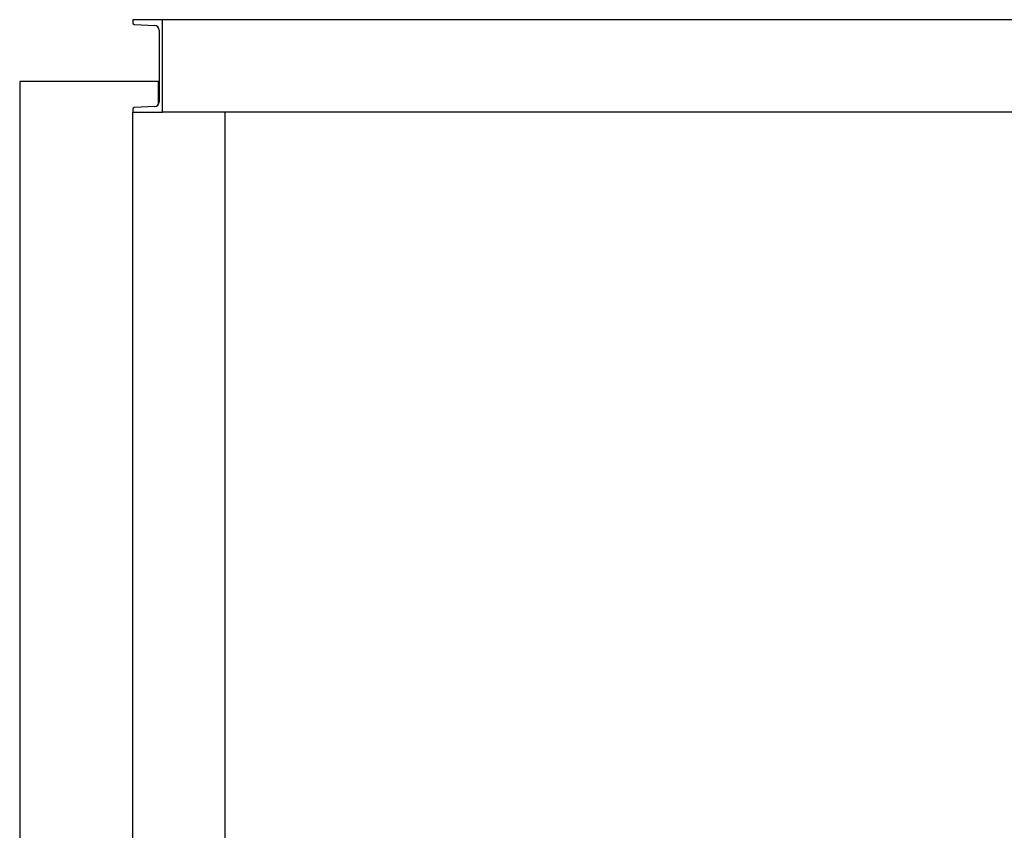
# Model space of a CAD drawing. Header units: inches. Extents: x 24 to 1128, y -69 to 748.
# Tile 569 of 656: x 900 to 964, y 391 to 444. Entities that reach past the tile are written whole.
import ezdxf

# ---------------------------------------------------------------- set-up
doc = ezdxf.new("R2010")
doc.units = ezdxf.units.IN
doc.header["$LTSCALE"] = 32
doc.header["$MEASUREMENT"] = 0
doc.layers.add('Visible (ANSI)', color=7, linetype='Continuous', lineweight=30)

msp = doc.modelspace()

# ---------------------------------------------------------------- linework, layer by layer
at = {"layer": 'Visible (ANSI)'}
for p, q in [((909.28453, 443.98367), (907.36453, 443.98367)), ((907.36453, 443.98367), (907.36453, 443.77662)), ((909.28453, 437.98367), (909.28453, 443.98367)), ((1030.03453, 443.98367), (909.28453, 443.98367)), ((907.45551, 443.68075), (908.79726, 443.61045)), ((909.08453, 443.30772), (909.08453, 438.65962)), ((909.03453, 439.98367), (900.03453, 439.98367)), ((900.03453, 439.98367), (900.03453, 363.98367)), ((909.03453, 439.98367), (909.08453, 439.98367)), ((909.03453, 438.49284), (909.03453, 439.98367)), ((909.08453, 439.84917), (909.03453, 439.84917)), ((907.36453, 438.19072), (907.36453, 437.98367)), ((907.36453, 437.98367), (909.28453, 437.98367)), ((907.36453, 377.35867), (907.36453, 437.98367)), ((908.79726, 438.35689), (907.45551, 438.28658)), ((1029.10146, 437.98367), (909.28453, 437.98367)), ((913.36453, 437.98367), (913.15749, 437.98367)), ((913.36453, 377.35867), (913.36453, 437.98367))]:
    msp.add_line(p, q, dxfattribs=at)
for centre, radius, start, end in [((907.46053, 443.77662), 0.096, 180, 267.0004445), ((908.78139, 443.30772), 0.30314, 0, 87.0004445), ((908.78139, 438.65962), 0.30314, 272.9995555, 0), ((907.46053, 438.19072), 0.096, 92.9995555, 180)]:
    msp.add_arc(centre, radius, start, end, dxfattribs=at)

doc.saveas('drawing.dxf')
